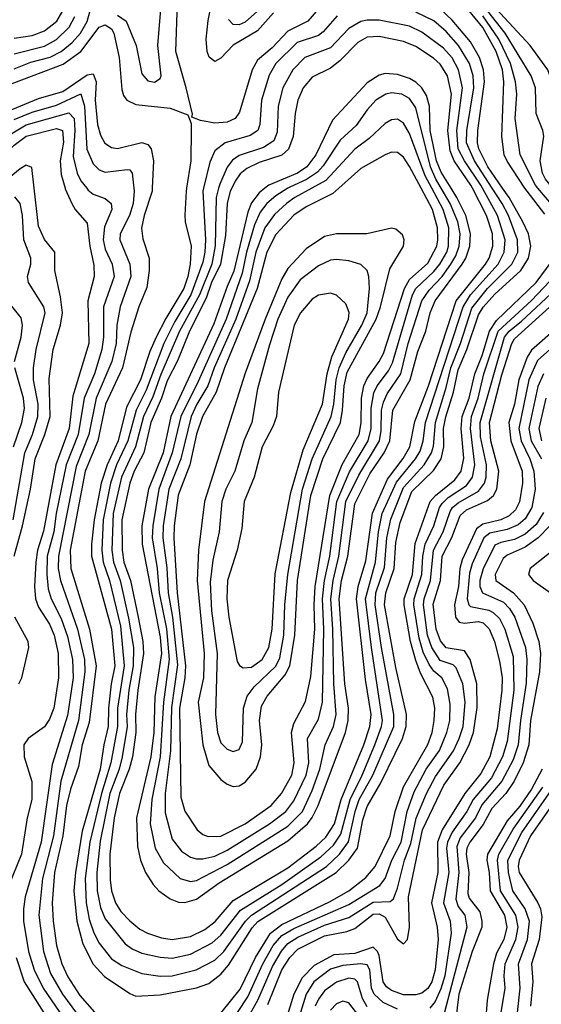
# Model space of a CAD drawing. Header units: inches. Extents: x 884549 to 1028252, y 526810 to 653624.
# Tile 449 of 656: x 921949 to 923663, y 627316 to 630554. Entities that reach past the tile are written whole.
import ezdxf

# ---------------------------------------------------------------- set-up
doc = ezdxf.new("R2010")
doc.units = ezdxf.units.IN
doc.header["$MEASUREMENT"] = 0
doc.layers.add('A9622', color=7, linetype='Continuous')
doc.layers.add('A9623', color=7, linetype='Continuous')

msp = doc.modelspace()

# ---------------------------------------------------------------- linework, layer by layer
at = {"layer": 'A9622', "color": 5}
for points, elevation in [([(922097.8, 630000), (922098.3, 629998.3), (922119.4, 629950), (922131, 629930), (922170, 629885.4), (922178.6, 629810), (922192.5, 629747.5), (922193.3, 629710), (922172.2, 629630), (922175.5, 629490), (922123.2, 629316.8), (922110.9, 629210), (922066.9, 629090), (922027.3, 628872.7), (922007, 628810), (922001.4, 628770), (921997, 628690), (922000.6, 628650), (922010, 628622), (922046.3, 628566.3), (922061.4, 628530), (922074.5, 628470), (922076.4, 628390), (922060.4, 628290), (922046.2, 628253.8), (922030, 628228.5), (921976.5, 628190), (921962.2, 628170), (921963.8, 628130), (921988.9, 628048.9), (921988.8, 627990), (921972.7, 627930), (921954.9, 627810), (921897.3, 627670)], 2720), ([(921930, 628790), (921958, 628890), (921983.7, 629010), (921999.8, 629110), (922031.7, 629190), (922048.5, 629250), (922045.6, 629374.4), (922058.2, 629470), (922082.9, 629550), (922088.8, 629590), (922082.7, 629642.7), (922064.5, 629730), (922063.9, 629790), (922030, 629832), (922010, 629875.6), (921995.8, 630000)], 2680), ([(922169.4, 630000), (922174, 629994), (922190, 629981), (922230, 629966.4), (922249.6, 629949.6), (922251.3, 629930), (922226.8, 629873.2), (922222.5, 629830), (922230, 629799.8), (922252.4, 629750), (922259.1, 629710), (922224.3, 629610), (922224.3, 629510), (922218.5, 629470), (922194, 629390), (922160.9, 629310), (922140.3, 629190), (922101.1, 629090), (922068.5, 628930), (922061, 628870), (922039.3, 628790), (922037.4, 628730), (922042.5, 628682.5), (922052.2, 628650), (922085.2, 628585.2), (922105.6, 628525.6), (922121.6, 628450), (922124, 628390), (922106.2, 628266.2), (922055.4, 628104.6), (922019, 627850), (921967, 627670), (921960.9, 627630), (921961.4, 627590), (921977.9, 627490), (921995.9, 627430), (922025.9, 627370), (922120.7, 627230)], 2740), ([(922323.8, 630000), (922324.8, 629990), (922321.2, 629950), (922309.2, 629910), (922279.1, 629850), (922277.9, 629830), (922311, 629750), (922313.8, 629710), (922278.9, 629610), (922267.6, 629550), (922265.1, 629490), (922251.3, 629430), (922199.7, 629310), (922176.3, 629190), (922134.5, 629085.5), (922075.9, 628790), (922075.5, 628750), (922082.6, 628710), (922139.1, 628550), (922161.4, 628450), (922162.3, 628410), (922142.1, 628250), (922083.5, 628050), (922059.2, 627870), (922023.9, 627730), (922011.5, 627610), (922026.6, 627490), (922050, 627417.2), (922088.8, 627350), (922165.4, 627245.4)], 2760), ([(922383.9, 630000), (922383.5, 629990), (922357.5, 629910), (922349.1, 629869.1), (922353.7, 629833.7), (922374.6, 629770), (922374.3, 629730), (922366.2, 629673.8), (922339.9, 629610), (922313.6, 629526.4), (922286, 629410), (922230.6, 629290), (922205.7, 629170), (922163.8, 629070), (922114.1, 628810), (922116.2, 628750), (922178.3, 628550), (922199.4, 628430), (922176.5, 628243.5), (922153.7, 628170), (922142, 628098), (922115.8, 628024.2), (922102.6, 627970), (922089.9, 627870), (922063.3, 627750), (922055, 627650), (922058.2, 627590), (922069.5, 627509.5), (922087.1, 627450), (922106.8, 627406.8), (922145.8, 627345.8), (922202.1, 627282.1)], 2780), ([(922497.2, 630000), (922495.7, 629990), (922491.4, 629911.4), (922492.7, 629890), (922512, 629810), (922509.3, 629750), (922501.2, 629710), (922488.1, 629670), (922428.3, 629571.7), (922396.8, 629510), (922376.5, 629463.5), (922346.1, 629370), (922299.9, 629280.1), (922272.4, 629170), (922236.4, 629090), (922216.2, 629030), (922192.8, 628910), (922184.4, 628830), (922184.8, 628790), (922250, 628550), (922261, 628430), (922248.9, 628370), (922240.3, 628290), (922239.7, 628230), (922224.9, 628170), (922212.9, 628090), (922154.4, 627885.6), (922131.5, 627750), (922126.9, 627690), (922136.8, 627590), (922155.6, 627515.6), (922190, 627447.9), (922227.6, 627407.6), (922310, 627351.9), (922330, 627342.8), (922410, 627347.8), (922530, 627370.4), (922570, 627385.2), (922610, 627415.2), (922634.8, 627445.2), (922712.5, 627567.5), (922731.6, 627588.4), (922988.2, 627750), (923030, 627790), (923058.2, 627830), (923076.7, 627923.3), (923090, 627966.9), (923134.9, 628045.1), (923206.1, 628190), (923218.9, 628230), (923220.1, 628270), (923184.3, 628424.3), (923147.9, 628630), (923151.6, 628670), (923179.3, 628750), (923184.7, 628835.3), (923198.8, 628901.2), (923237.4, 629002.6), (923308.4, 629071.6), (923333.5, 629110), (923342.7, 629150), (923341.2, 629210), (923348.9, 629248.9), (923374.4, 629330), (923390, 629402.5), (923418.5, 629470), (923456, 629584), (923471.2, 629608.8), (923510, 629651.6), (923595.2, 629730), (923620.5, 629770), (923627.8, 629810), (923620.7, 629850), (923602.5, 629890), (923556.6, 629970), (923535.6, 630000)], 2820), ([(922552.5, 630000), (922550, 629990), (922559.3, 629830), (922557.5, 629790), (922550, 629756.7), (922511.1, 629650), (922457.9, 629562.1), (922422.3, 629490), (922364.1, 629335.9), (922331, 629270), (922303.7, 629170), (922266.8, 629090), (922247.1, 629030), (922223, 628910), (922218, 628810), (922222.9, 628770), (922243.2, 628710), (922279.6, 628559.6), (922291.6, 628430), (922270.5, 628290), (922270.5, 628230), (922248.3, 628110), (922217.4, 628010), (922179.6, 627850), (922163.4, 627730), (922167.2, 627650), (922176.9, 627596.9), (922191.7, 627551.7), (922210, 627517.1), (922250, 627466.5), (922284.5, 627444.5), (922350, 627417.2), (922410, 627409.1), (922450, 627409.8), (922528.2, 627430), (922590, 627461.6), (922619.4, 627490), (922690.4, 627589.6), (922710.6, 627609.4), (922956.9, 627770), (922999.8, 627810), (923029.6, 627850.4), (923050.9, 627950), (923064.4, 627990), (923108.9, 628070), (923177.8, 628230), (923178.5, 628270), (923137.2, 628490), (923116.2, 628630), (923119.4, 628670), (923147.3, 628752.7), (923155.5, 628850), (923167.9, 628912.1), (923210, 629016.2), (923278.1, 629090), (923302.2, 629130), (923308.2, 629151.8), (923315.1, 629230), (923350, 629345), (923364.9, 629410), (923397.7, 629490), (923434.6, 629605.4), (923485.9, 629670), (923565.5, 629750), (923585.1, 629790), (923584.5, 629830), (923555, 629910), (923533.7, 629950), (923501.4, 630000)], 2840), ([(922602.4, 630000), (922594.2, 629970), (922591, 629811), (922580.3, 629750), (922539.8, 629650), (922473.4, 629530), (922412.3, 629387.7), (922386, 629314), (922355.8, 629250), (922329, 629150), (922283.3, 629050), (922255.8, 628930), (922251.7, 628810), (922256.6, 628770), (922278.4, 628710), (922306.3, 628586.3), (922322.1, 628490), (922321.9, 628430), (922307.2, 628350), (922299.7, 628270), (922301.4, 628230), (922285.2, 628130), (922275, 628090), (922245.1, 628010), (922213.3, 627853.3), (922202.2, 627750), (922203.5, 627690), (922214.3, 627634.3), (922230, 627597.2), (922295.1, 627515.1), (922318.4, 627498.4), (922350, 627485.1), (922410, 627471.9), (922450, 627468.3), (922510, 627481.7), (922581.6, 627518.4), (922610, 627543.9), (922674.2, 627625.8), (922810, 627710.2), (922938.5, 627801.5), (922979.7, 627840.3), (923004.4, 627875.6), (923034.2, 627990), (923073.9, 628070), (923115.8, 628170), (923137.8, 628230), (923140.8, 628250), (923104.4, 628490), (923085.1, 628650), (923117.3, 628770), (923127.5, 628870), (923139.9, 628930), (923186.4, 629033.6), (923249.7, 629110), (923264.2, 629135.8), (923274.3, 629170), (923282.5, 629230), (923405.4, 629610), (923430.4, 629649.6), (923520.5, 629750), (923541, 629790), (923543.4, 629830), (923519.1, 629910), (923469.4, 630000)], 2860), ([(922645.2, 630000), (922640.3, 629990), (922630, 629950), (922625.1, 629845.1), (922608.7, 629750), (922579.2, 629690), (922561.5, 629638.5), (922507, 629530), (922467.2, 629432.8), (922433.3, 629366.7), (922415, 629310), (922379.4, 629230), (922356.9, 629130), (922324.8, 629070), (922310.2, 629030), (922284.2, 628910), (922284.9, 628810), (922290.9, 628770), (922312.8, 628710), (922338.3, 628590), (922353.3, 628510), (922355.3, 628470), (922336.5, 628350), (922329.3, 628270), (922330, 628210), (922318.9, 628130), (922308.2, 628090), (922276.8, 628010), (922259, 627930), (922244.5, 627810), (922246.1, 627726.1), (922250.6, 627690), (922263.6, 627650), (922281.5, 627621.5), (922310, 627590.9), (922343.2, 627563.2), (922368.4, 627550), (922415, 627535), (922450, 627529.2), (922510, 627539.6), (922557.1, 627562.9), (922590.9, 627589.1), (922650, 627657.9), (922830, 627765.1), (922923.4, 627836.6), (922954.3, 627865.7), (922983, 627910), (923005.3, 627990), (923080, 628170), (923099.2, 628230), (923103.9, 628270), (923084.6, 628384.6), (923055.3, 628650), (923061.4, 628690), (923085.6, 628774.4), (923108.1, 628931.9), (923157.1, 629042.9), (923208.8, 629111.2), (923231.1, 629150), (923246.9, 629233.1), (923292.4, 629350), (923382.9, 629630), (923479.3, 629750), (923491.4, 629770), (923503.5, 629810), (923502.1, 629850), (923482.8, 629910), (923436.6, 630000)], 2880), ([(922754.6, 630000), (922735.2, 629984.8), (922710, 629951.6), (922698.2, 629921.8), (922652.7, 629727.3), (922630, 629677), (922586.3, 629553.7), (922445.7, 629250), (922419.6, 629130), (922371.6, 629010), (922350, 628890), (922351.4, 628830), (922410, 628524.2), (922414.3, 628470), (922392.9, 628327.1), (922388.9, 628210), (922379.8, 628130), (922332.1, 627930), (922335.3, 627835.3), (922345.5, 627790), (922361.5, 627750), (922386.8, 627710), (922405.7, 627690), (922443.3, 627663.3), (922470, 627651.8), (922490.8, 627650.8), (922530, 627662.1), (922604, 627716), (922830, 627854.2), (922894, 627910), (922910, 627930.4), (922929.2, 627970), (923018.8, 628210), (923028.4, 628250), (923029, 628290), (923017.1, 628370), (922998.4, 628650), (923006.4, 628710), (923027.1, 628790), (923050, 628962.6), (923099.4, 629060.6), (923145.8, 629130), (923165.3, 629170), (923175.2, 629270), (923231.8, 629370), (923256.4, 629463.6), (923282.8, 629530), (923297.1, 629590), (923313.5, 629630), (923402.9, 629750), (923414.6, 629770), (923428, 629810), (923429.8, 629850.2), (923414.4, 629910), (923385.6, 629970), (923366.8, 630000)], 2920), ([(922829.3, 630000), (922790, 629975.6), (922760.9, 629950), (922739, 629921), (922720.3, 629879.7), (922693.6, 629790), (922679.4, 629720.6), (922627, 629570), (922535.2, 629364.8), (922477.6, 629250), (922450, 629130), (922405.7, 629010), (922385.6, 628890), (922383.6, 628850), (922400.8, 628750), (922407.2, 628670), (922430.7, 628550.7), (922440.3, 628450), (922421, 628310), (922410.7, 628130), (922382.5, 627990), (922377, 627910), (922393.7, 627830), (922421.6, 627781.6), (922476.3, 627730), (922510, 627720.3), (922530, 627723.8), (922630, 627776), (922830, 627902.1), (922878.1, 627950), (922910, 628019.4), (922934.6, 628090), (922952.1, 628170), (922980.1, 628230), (922989, 628270), (922980.8, 628370), (922977.8, 628550), (922971.2, 628650), (922978.2, 628710), (922997.5, 628790), (923020, 628970), (923063, 629057), (923130.7, 629170), (923136.7, 629203.3), (923137.7, 629270), (923143.7, 629296.3), (923156.2, 629323.8), (923200.7, 629390), (923225, 629490), (923270.6, 629629.4), (923294.6, 629665.4), (923336.4, 629710), (923365.8, 629750), (923382.1, 629777.9), (923393.2, 629810), (923395.6, 629850), (923388.6, 629890), (923363.7, 629950), (923333.8, 630000)], 2940), ([(922908.1, 630000), (922852.9, 629970), (922824.9, 629950), (922786.3, 629913.7), (922754.5, 629870), (922724.5, 629790), (922704, 629696), (922659, 629570), (922587.8, 629410), (922566.8, 629350), (922530.8, 629290), (922512.5, 629250), (922478, 629110), (922438.8, 629010), (922420.6, 628890), (922418.8, 628850), (922431.8, 628751.8), (922436.1, 628670), (922450.7, 628590), (922467, 628433), (922447.7, 628292.3), (922444.2, 628150), (922426.6, 628010), (922426.5, 627946.5), (922450, 627859.7), (922479.9, 627819.9), (922510, 627799.9), (922530, 627795.3), (922550, 627794.9), (922590, 627803.6), (922630, 627823.5), (922769.1, 627910), (922822.7, 627950), (922850, 627985.9), (922890, 628070), (922898.7, 628110), (922894.5, 628190), (922930, 628254.3), (922943.5, 628310), (922948, 628550), (922944.2, 628650), (922950.7, 628710), (922968.2, 628790), (922990.8, 628970), (923032.6, 629067.4), (923093.9, 629170), (923103.7, 629210), (923103.3, 629276.7), (923112.5, 629327.5), (923122.8, 629350), (923160.4, 629399.6), (923173.8, 629426.2), (923238.9, 629650), (923250, 629670.1), (923310, 629726.1), (923328.8, 629750), (923351.8, 629790), (923358.1, 629810), (923358.5, 629870), (923340.3, 629930), (923302.9, 630000)], 2960), ([(922996.8, 630000), (922977.2, 629982.8), (922890, 629939.5), (922850, 629911.7), (922790, 629848.3), (922760.5, 629790), (922729.5, 629670.5), (922621.6, 629410), (922594.2, 629330), (922548.9, 629250), (922530, 629191.2), (922507.5, 629090), (922469.6, 628990.4), (922456.4, 628890), (922455.4, 628850), (922466.3, 628670), (922493.9, 628430), (922491.8, 628390), (922473.3, 628290), (922477.7, 627997.7), (922491.7, 627951.7), (922532, 627890), (922550, 627874.8), (922568.1, 627868.1), (922610, 627869.8), (922690, 627910.3), (922775.5, 627970), (922809.3, 628010), (922843.4, 628070), (922850.7, 628110), (922841.7, 628210), (922850, 628240.1), (922888.1, 628311.9), (922905.7, 628394.3), (922918.1, 628550), (922915.8, 628630), (922920.1, 628690), (922967.3, 628990), (923008.6, 629091.4), (923064.4, 629190), (923071.1, 629228.9), (923072.2, 629310), (923079.5, 629350), (923090, 629374.7), (923130.1, 629429.9), (923143.8, 629456.2), (923212.7, 629670), (923230, 629699.9), (923290, 629753.6), (923319.1, 629810), (923322.9, 629830), (923321.2, 629870), (923304.8, 629930), (923267.8, 630000)], 2980), ([(923674.8, 629914.8), (923615.8, 629990), (923609.1, 630000)], 2780), ([(923701.5, 629941.5), (923651.7, 630000)], 2760), ([(921926.7, 628910), (921966, 629130), (921990.9, 629190), (922008, 629250), (922009.4, 629290), (921993.7, 629370), (921993.6, 629410), (922002.3, 629470), (922032.7, 629590), (922028.3, 629610), (921977.7, 629690), (921974.4, 629710), (921985.2, 629750), (921985, 629770), (921961.8, 629830), (921957.5, 629910), (921950.5, 629950.5), (921932.2, 629972.2)], 2660), ([(922610, 627287.8), (922673.4, 627366.6), (922723.5, 627470), (922772.3, 627550), (922810, 627578.5), (922966.4, 627653.6), (923030, 627689.4), (923086.2, 627733.8), (923116.2, 627770), (923166.2, 627870), (923182.5, 627950), (923210, 628031.6), (923289.3, 628170.7), (923303.7, 628210), (923310.7, 628250), (923312.8, 628290), (923306.4, 628326.4), (923265.8, 628405.8), (923250, 628446.9), (923232.4, 628510), (923211.9, 628630), (923212.1, 628650), (923239.4, 628730), (923247.8, 628832.2), (923298, 628970), (923314.5, 628990), (923378.7, 629041.3), (923399.2, 629070), (923407.8, 629112.2), (923399.2, 629210), (923402.4, 629250), (923425.8, 629310), (923444.1, 629390), (923468.4, 629450), (923492.1, 629530), (923515.2, 629564.8), (923645.8, 629690), (923698.2, 629761.8)], 2780), ([(922630, 627237.5), (922698.5, 627341.5), (922748.1, 627450), (922781.6, 627510), (922810, 627543), (922850, 627565.8), (923030, 627645.1), (923132.6, 627707.4), (923149.8, 627730.2), (923171.4, 627790), (923201.8, 627850), (923222, 627950), (923245.1, 628014.9), (923284.2, 628090), (923328.6, 628151.4), (923352.7, 628210), (923361.8, 628250), (923363.6, 628303.6), (923354.2, 628354.2), (923336, 628390), (923310, 628411.7), (923293.9, 628433.9), (923275, 628475), (923260.8, 628520.8), (923243.9, 628630), (923244.8, 628650), (923270.5, 628729.5), (923273.1, 628790), (923280.8, 628830), (923310, 628890), (923328.6, 628950), (923336.9, 628963.1), (923356.8, 628983.2), (923417.1, 629022.9), (923436.6, 629050), (923444, 629090), (923430, 629210), (923433.2, 629250), (923455.3, 629310), (923474.2, 629390), (923521.2, 629530), (923630, 629631.3), (923710, 629715.4)], 2760), ([(922696.9, 627270), (922731.3, 627330), (922779.2, 627440.8), (922808.4, 627491.6), (922830, 627516.5), (922862.6, 627537.4), (922950, 627576.9), (923030, 627601.8), (923110, 627651.9), (923165.8, 627654.2), (923176.7, 627663.3), (923190, 627698), (923212.7, 627790), (923234.4, 627845.6), (923251.9, 627928.1), (923285.7, 628010), (923314.6, 628065.4), (923373.8, 628150), (923393.1, 628190), (923405.4, 628230), (923412.8, 628310), (923405.2, 628370), (923383.1, 628423.1), (923372.6, 628432.6), (923330, 628447.6), (923303.2, 628490), (923289.2, 628530), (923275.8, 628630), (923277.7, 628650), (923299.1, 628710), (923308.3, 628810), (923340.3, 628870), (923362.9, 628937.1), (923370.7, 628950), (923390, 628966), (923456.6, 629003.4), (923475.5, 629030), (923481.3, 629050), (923482.2, 629090), (923463.1, 629183.1), (923461.4, 629230), (923541.3, 629510), (923556.6, 629530), (923597.4, 629562.6), (923710, 629668.7)], 2740), ([(921931.4, 629430), (921953.6, 629510), (921958.2, 629550), (921953.5, 629573.5), (921918.3, 629618.3)], 2640), ([(922764.1, 627315.9), (922810, 627429.3), (922836, 627470), (922862.2, 627497.8), (922950, 627542), (923023.8, 627556.2), (923050, 627566.1), (923110, 627612.8), (923130, 627613.8), (923150, 627602.6), (923190, 627530.2), (923210, 627515.5), (923223, 627530), (923229.9, 627570.1), (923226.8, 627670), (923272.3, 627890), (923342.7, 628037.3), (923395, 628110), (923425.9, 628170), (923440.2, 628210), (923452.2, 628292.2), (923450.4, 628370), (923428.6, 628450), (923410, 628479.2), (923350, 628488.6), (923331.2, 628511.2), (923317.6, 628550), (923307.8, 628632.2), (923331.7, 628710), (923336.7, 628790), (923368.5, 628851.5), (923396.5, 628923.5), (923417.1, 628942.9), (923486.4, 628973.6), (923505.4, 628990), (923516.2, 629010), (923522.8, 629070), (923497.2, 629170), (923492.8, 629230), (923533.4, 629386.6), (923565.8, 629490), (923574.7, 629505.3), (923690, 629609.4)], 2720), ([(923710, 629538), (923630, 629467.2), (923615.9, 629444.1), (923589.2, 629370), (923574.1, 629290), (923556.5, 629230), (923563, 629170), (923599.3, 629070), (923600.8, 629030), (923590.8, 628969.2), (923578, 628942), (923557.4, 628922.6), (923530, 628910), (923470, 628895.9), (923450, 628880.1), (923402.2, 628777.8), (923395, 628750), (923390.8, 628690), (923376.9, 628630), (923380.7, 628590), (923392.7, 628572.7), (923410, 628569.3), (923455.4, 628575.4), (923471.1, 628571.1), (923491.6, 628551.6), (923509.3, 628510), (923525.4, 628445.4), (923533.7, 628390), (923533.5, 628350), (923517.4, 628222.6), (923493.8, 628130), (923464.3, 628075.7), (923411.8, 628010), (923337.1, 627890), (923321.5, 627850), (923323.1, 627750), (923301.5, 627650), (923320.6, 627570), (923323.3, 627530), (923313.7, 627430), (923303.1, 627390), (923290, 627368.7), (923270, 627353.5), (923250, 627347.4), (923210, 627347.9), (923170, 627361.7), (923154.2, 627374.2), (923143.5, 627390), (923130, 627477.1), (923124.6, 627490), (923110, 627504.6), (923050, 627483.7), (922981, 627479), (922915.9, 627444.1), (922876.8, 627403.2), (922850, 627350), (922818.5, 627250)], 2680), ([(923730, 629504.6), (923650, 629434.1), (923622.2, 629370), (923588.7, 629210), (923596.4, 629170), (923625.3, 629110), (923638.1, 629070), (923642.1, 629010), (923631.1, 628950), (923610, 628913.1), (923586.7, 628893.3), (923550, 628877.4), (923494, 628866), (923473.8, 628850), (923435.3, 628764.7), (923426.2, 628733.8), (923419.5, 628650), (923424.8, 628630), (923430, 628624.4), (923490, 628612.7), (923505, 628605), (923525.1, 628585.1), (923542.4, 628550), (923570, 628460.5), (923572.6, 628350), (923550, 628180.8), (923535.6, 628130), (923498.6, 628061.4), (923438.4, 627990), (923418, 627950), (923370, 627882), (923354.1, 627850), (923351, 627830), (923359, 627750), (923340.9, 627650), (923362.9, 627590), (923366.7, 627550), (923345.6, 627410), (923333, 627367), (923314.2, 627325.8), (923295.9, 627304.1)], 2660), ([(921928.4, 629150), (921955.6, 629230), (921964, 629276), (921961.4, 629310), (921932.3, 629410)], 2640), ([(923670, 629389.7), (923651.7, 629348.3), (923621.4, 629210), (923629, 629170), (923663.6, 629110)], 2640), ([(923677.6, 629310), (923655.1, 629210), (923662.9, 629170)], 2620), ([(923670, 628933.5), (923646.1, 628893.9), (923610, 628862), (923575, 628845), (923530, 628835.3), (923510, 628825.9), (923471.3, 628748.7), (923460.4, 628710), (923460.5, 628690), (923469.8, 628669.8), (923538.5, 628638.5), (923558.3, 628618.3), (923575.4, 628590), (923610.9, 628490), (923615.5, 628450), (923612.9, 628372.9), (923593.8, 628250), (923586.4, 628170), (923570, 628120.1), (923533.4, 628050), (923467.1, 627972.9), (923446, 627930), (923396.6, 627863.4), (923385, 627835), (923391.9, 627750), (923381.8, 627661.8), (923390, 627638.2), (923411.8, 627610), (923418.4, 627570), (923339.4, 627270)], 2640), ([(923690.8, 628890), (923652.5, 628850), (923610, 628819.7), (923550, 628793.9), (923537.3, 628782.7), (923510.8, 628730), (923512.9, 628710), (923571.5, 628670), (923606.3, 628630), (923635.4, 628570), (923654.9, 628510), (923659.8, 628470), (923656.7, 628410), (923627.3, 628250), (923621.4, 628170), (923602.6, 628110), (923573, 628050), (923546.1, 628010), (923499.7, 627960.3), (923472.1, 627907.9), (923427.7, 627850), (923418.5, 627830), (923415.7, 627810), (923424.2, 627750), (923421, 627681), (923425.7, 627665.7), (923460.4, 627620.4), (923467.7, 627590), (923467.2, 627570), (923435.6, 627490), (923392.2, 627350), (923375.9, 627224.1)], 2620), ([(923690, 628800.2), (923625.9, 628750), (923620.9, 628730), (923636.1, 628710), (923693, 628670)], 2580), ([(921946.1, 628370), (921955.5, 628390), (921979.1, 628490), (921976.7, 628510), (921932.8, 628590)], 2680), ([(923665.8, 628090), (923630, 628024.1), (923592, 627968), (923550, 627919.4), (923485.5, 627810), (923483.2, 627790), (923491.7, 627750), (923494.9, 627690), (923541.3, 627610), (923549.2, 627570), (923539.3, 627530), (923515.9, 627484.1), (923505.1, 627450), (923484.5, 627330), (923474.3, 627190)], 2580), ([(923531.3, 627290), (923543.5, 627370), (923540.6, 627410), (923544.4, 627450), (923578.6, 627530), (923586.4, 627570), (923578.9, 627610), (923529.1, 627690), (923518.2, 627790), (923523, 627810), (923570, 627891.9), (923668.1, 628030)], 2560), ([(923584.8, 627290), (923593.3, 627370), (923588.2, 627450), (923616.9, 627530), (923624.1, 627590), (923610.2, 627630), (923569.1, 627690), (923555, 627750), (923552.5, 627790), (923598.8, 627881.2), (923702.6, 628030)], 2540), ([(923738.5, 628030), (923627.6, 627870), (923589.6, 627790), (923586.8, 627770), (923590.4, 627750), (923651.1, 627650), (923660.3, 627630), (923664.2, 627604.2), (923655.5, 627530), (923631, 627450), (923634.9, 627390), (923627.6, 627310)], 2520), ([(921937.1, 627470), (921963.5, 627390), (922077.3, 627210)], 2720), ([(923190, 627299.9), (923142.7, 627322.7), (923113.8, 627350), (923104.5, 627370), (923099.3, 627430), (923090, 627446.3), (923070, 627449.6), (923010, 627444.5), (922970, 627431.7), (922915.6, 627390), (922890, 627350), (922871.6, 627290)], 2660), ([(923090, 627308.3), (923075.4, 627335.4), (923059, 627390), (923050, 627399.4), (923030, 627401.9), (922990, 627389.4), (922950, 627361.1), (922930, 627333.8), (922919.8, 627310)], 2640), ([(923084.9, 627250), (923030, 627321.8), (923010, 627326.8), (922990, 627317.6), (922970, 627297.6)], 2620)]:
    msp.add_lwpolyline(points, dxfattribs=dict(at, elevation=elevation))
for points, elevation in [([(923170, 629868.9), (923089.6, 629850.4), (922990, 629850.3), (922950, 629841.8), (922890, 629800.7), (922830, 629736.3), (922810, 629702.7), (922755.5, 629570), (922690, 629391.8), (922556.2, 628970), (922536.3, 628810), (922532.1, 628710), (922554.7, 628470), (922552.4, 628390), (922534.8, 628310), (922549.9, 628169.9), (922570, 628101.4), (922610, 628055.3), (922630, 628040.4), (922650, 628032.7), (922670, 628035.3), (922690, 628046.5), (922725.2, 628090), (922739.7, 628130), (922744.7, 628170), (922736.2, 628250), (922743.5, 628296.5), (922762.3, 628330), (922820.5, 628399.5), (922836.3, 628430), (922852.6, 628530), (922861.4, 628710), (922905.6, 628990), (922945.3, 629110), (923002.6, 629230), (923009.7, 629270), (923014.5, 629350), (923024.9, 629395.1), (923120.5, 629570), (923134.7, 629610), (923164.4, 629735.6), (923209.9, 629810), (923211.9, 629830), (923207, 629847), (923185, 629865)], 3020), ([(922990, 629765.8), (922970, 629763.2), (922930, 629744.8), (922870, 629698.4), (922830, 629641.7), (922797, 629570), (922770, 629485), (922730, 629340.4), (922711.4, 629230), (922685.3, 629170), (922655.3, 629070), (922626, 629010), (922613.3, 628970), (922604.4, 628870), (922583, 628777), (922575, 628705), (922578.9, 628610), (922597, 628470), (922592.2, 628270), (922598.2, 628210), (922610, 628175.9), (922630, 628155.1), (922650, 628147.4), (922670, 628154.2), (922680.5, 628179.5), (922683.8, 628290), (922696.2, 628330), (922719, 628361), (922790, 628428.7), (922803.8, 628456.2), (922816.8, 628530), (922819.8, 628630), (922829.4, 628730), (922878.3, 629010), (922909.6, 629110.4), (922971.6, 629250), (922980.5, 629290), (922988.3, 629370), (922998.4, 629410), (923020.7, 629459.3), (923073.4, 629550), (923090, 629590.2), (923098.2, 629670), (923096, 629710), (923090, 629729.7), (923069.5, 629749.5), (923030, 629761.7)], 3040), ([(922970, 629654.7), (922930, 629648.1), (922910, 629635.2), (922871.2, 629590), (922851, 629550), (922799, 629330), (922792.5, 629250), (922781.2, 629218.8), (922744.9, 629150), (922719.2, 629050), (922686, 628970), (922679.1, 628880.9), (922663.1, 628810), (922631.3, 628710), (922628.9, 628650), (922635.8, 628590), (922663.5, 628443.5), (922670.5, 628430.5), (922683.3, 628423.3), (922710, 628425.3), (922745.9, 628450), (922767.2, 628490), (922778.5, 628550), (922787.7, 628732.3), (922840, 629000), (922880.3, 629139.7), (922943.9, 629290), (922958.5, 629390), (922974.4, 629445.6), (923029.5, 629570), (923031.3, 629591.3), (923020, 629620), (922990, 629648.4)], 3060)]:
    msp.add_lwpolyline(points, close=True, dxfattribs=dict(at, elevation=elevation))
at = {"layer": 'A9623', "color": 5}
for points, elevation in [([(922829.1, 630670.9), (922690, 630546), (922670, 630537.8), (922650, 630538.6), (922635.2, 630555.2)], 2760), ([(922269.7, 630569.7), (922298.5, 630550), (922331.7, 630470), (922350, 630376.9), (922370, 630353.5), (922391.2, 630348.8), (922410, 630360.8), (922413.9, 630370), (922403, 630470), (922415.3, 630630)], 2840), ([(922930.5, 630590), (922895.3, 630550), (922830, 630516.4), (922777.8, 630462.2), (922730, 630421.2), (922712.2, 630390), (922670.9, 630250), (922656.2, 630230), (922630, 630217.5), (922590, 630213.7), (922542.5, 630222.5), (922514.2, 630234.2), (922516.1, 630243.9), (922495.5, 630330), (922461.2, 630450), (922467.2, 630610)], 2820), ([(923700.9, 630000), (923676.7, 630030), (923667, 630050), (923658.6, 630090), (923671.2, 630171.2), (923668.2, 630190), (923646.3, 630246.3), (923643.2, 630330), (923629.6, 630370), (923544.3, 630510), (923458.5, 630618.5)], 2740), ([(921930, 630494.2), (921990, 630502.9), (922030, 630517.3), (922070.4, 630549.6), (922090, 630583.2)], 2880), ([(921930, 630392.5), (921985.4, 630414.6), (922049.2, 630430.8), (922084.9, 630450), (922120.9, 630479.1), (922148.9, 630510), (922170, 630548.5), (922179.4, 630580.6)], 2840), ([(922782.6, 630577.4), (922730, 630517.6), (922649.8, 630470.2), (922610, 630427.4), (922590, 630417.2), (922570.9, 630430.9), (922564.5, 630450), (922561.1, 630490), (922567.8, 630552.2), (922575.3, 630590)], 2780), ([(923501.4, 630000), (923443.2, 630090), (923417.2, 630150), (923417.8, 630190), (923440.8, 630330), (923438.6, 630370), (923426.8, 630410), (923390.2, 630470), (923350, 630515.1), (923310, 630550.8), (923250, 630579.7)], 2840), ([(923535.6, 630000), (923486.6, 630070), (923457.7, 630130), (923453.4, 630150), (923454.1, 630190), (923475.9, 630350), (923472.9, 630390), (923460, 630430), (923430, 630481.8), (923370, 630553.4), (923330, 630590.2)], 2820), ([(923609.1, 630000), (923550, 630089.2), (923540.7, 630110), (923532.7, 630170), (923540.1, 630350), (923535.3, 630390), (923514.6, 630450), (923470, 630529.1), (923419.7, 630590)], 2780), ([(923750.4, 630000), (923743.6, 630010), (923727.7, 630050), (923728.9, 630070), (923750.3, 630130.3), (923751.1, 630188.9), (923732.3, 630230), (923702.5, 630270), (923697.2, 630290), (923698, 630350), (923684.3, 630390), (923626.6, 630470), (923513.9, 630590)], 2720), ([(921930, 630442.6), (922030, 630467.4), (922070, 630489.8), (922111, 630530), (922130, 630564.8)], 2860), ([(922992.4, 630567.6), (922945.7, 630514.3), (922930, 630502.5), (922860.8, 630479.2), (922790.4, 630410), (922767.9, 630372.1), (922743.2, 630290), (922738, 630210), (922730.9, 630190), (922706.3, 630173.7), (922623.7, 630150), (922590, 630122.7), (922573.8, 630086.2), (922552.5, 630000)], 2840), ([(923469.4, 630000), (923463.9, 630010), (923410.1, 630090), (923389.8, 630130), (923385, 630190), (923403.9, 630330), (923390.8, 630390), (923369.4, 630429.4), (923341, 630461), (923270, 630513.5), (923230, 630532.8), (923130, 630552.9), (923090, 630553.2), (923070, 630548.3), (923030, 630525.5), (922970, 630462.4), (922886, 630430), (922846.7, 630390), (922813.3, 630330), (922798.3, 630270), (922795, 630185), (922784.1, 630155.9), (922750, 630133.6), (922670, 630107.9), (922647.6, 630092.4), (922630.2, 630069.8), (922606.2, 630013.8), (922602.4, 630000)], 2860), ([(923651.7, 630000), (923643.2, 630010), (923593.2, 630110), (923577.1, 630230), (923582.4, 630310), (923578.3, 630350), (923561.9, 630410), (923523.1, 630490), (923470, 630567.4)], 2760), ([(921850, 630317.6), (922091.5, 630408.5), (922149.8, 630450.2), (922210, 630529.7), (922230, 630537), (922250, 630524.6), (922257.7, 630510), (922275.3, 630430), (922284.5, 630324.5), (922290, 630305.5), (922300.9, 630290), (922330, 630275.4), (922443.2, 630263.2), (922501.6, 630241.6), (922512.5, 630212.5), (922512.6, 630192.6), (922510.7, 630090), (922497.2, 630000)], 2820), ([(923436.6, 630000), (923431.5, 630010), (923376.1, 630090), (923363.3, 630123.3), (923355.9, 630190), (923367.2, 630310), (923354.3, 630370), (923330, 630408.5), (923308.2, 630428.2), (923250, 630465.8), (923210, 630482.2), (923130, 630498.7), (923090, 630496.9), (923060.2, 630479.8), (923000.5, 630419.5), (922970, 630394.9), (922910, 630365), (922880.6, 630330), (922863.1, 630290), (922853.8, 630246.2), (922847.5, 630170), (922831.4, 630128.6), (922810, 630109.3), (922735, 630085), (922694.5, 630065.5), (922673, 630047), (922656.6, 630023.4), (922645.2, 630000)], 2880), ([(923366.8, 630000), (923333.4, 630053.4), (923318.3, 630090), (923297.2, 630190), (923294.8, 630270), (923285.4, 630305.4), (923270.1, 630330.1), (923250, 630348.7), (923230, 630360.6), (923190, 630374.5), (923150, 630377.2), (923130, 630372.3), (923090, 630346.3), (922976.1, 630223.9), (922921.6, 630110), (922892.5, 630070), (922862, 630050), (922767.3, 630010), (922754.6, 630000)], 2920), ([(921907.5, 630252.5), (922010, 630295.2), (922090, 630318.7), (922170, 630373.4), (922190, 630376.5), (922200, 630350), (922196.2, 630290), (922204.5, 630210), (922214.4, 630174.4), (922228.8, 630148.8), (922250, 630134.6), (922270, 630130.5), (922350, 630150.4), (922370, 630143.8), (922380.5, 630130), (922388, 630090), (922383.9, 630000)], 2780), ([(923333.8, 630000), (923315.8, 630030), (923298.2, 630070), (923250, 630264.5), (923230, 630295.1), (923204.4, 630310), (923170, 630314.1), (923151.8, 630310), (923119.3, 630290), (923090, 630257.8), (923053.9, 630206.1), (923001.6, 630158.4), (922946.2, 630073.8), (922927.4, 630052.6), (922891.1, 630028.9), (922835.9, 630004.1), (922829.3, 630000)], 2940), ([(921930, 630226.6), (921990, 630250.7), (922070, 630272.9), (922150, 630310.1), (922161.8, 630270), (922168.8, 630128.8), (922190, 630080.4), (922210, 630060.8), (922230, 630052.6), (922301.6, 630061.6), (922310, 630060.8), (922318.5, 630050), (922323.8, 630000)], 2760), ([(921920.5, 630179.5), (921970, 630208.8), (922110, 630248.2), (922127.9, 630230), (922130, 630190), (922124.6, 630104.6), (922137.9, 630050), (922150, 630024.8), (922169.4, 630000)], 2740), ([(923302.9, 630000), (923281, 630041), (923230, 630180.7), (923210, 630213.6), (923190, 630227.4), (923170, 630224.6), (923150, 630213.2), (923096.6, 630163.4), (923050, 630129.1), (922954.7, 630025.3), (922908.1, 630000)], 2960), ([(921733.9, 630000), (921770, 630016.3), (921870, 630083.9), (921930, 630142.2), (921970, 630171), (922070, 630196.5), (922089.8, 630189.8), (922092.2, 630152.2), (922081.4, 630090), (922084.9, 630044.9), (922097.8, 630000)], 2720), ([(923267.8, 630000), (923230, 630071.4), (923210, 630102.3), (923190, 630118.2), (923170, 630118.3), (923150, 630109.9), (923070, 630064.7), (922996.8, 630000)], 2980), ([(921995.8, 630000), (921988, 630068), (921970, 630075.5), (921950, 630063.9), (921871.2, 630000)], 2680)]:
    msp.add_lwpolyline(points, dxfattribs=dict(at, elevation=elevation))

doc.saveas('drawing.dxf')
